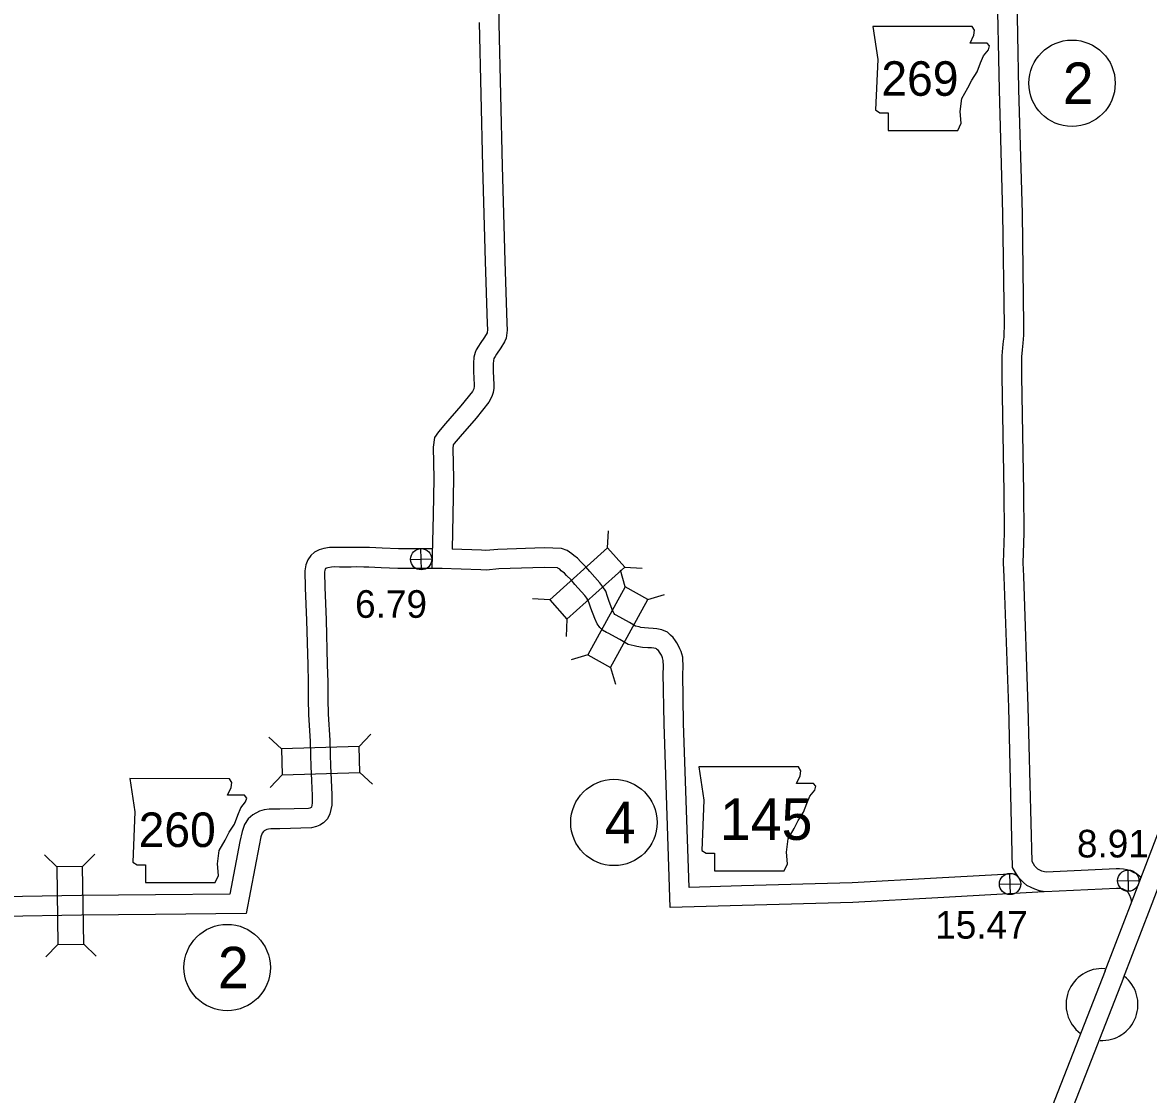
# Model space of a CAD drawing. Extents: x -939622 to -934222, y 1383701 to 1385301.
# Drawn here: x -935978.1 to -935926.5, y 1384367.4 to 1384416.6 of the extents above; entities that cross this region are included whole.
import ezdxf

# ---------------------------------------------------------------- set-up
doc = ezdxf.new("R2010")
doc.units = 0
for name, color, linetype in [('Level 10', 7, 'Continuous'), ('Level 15', 7, 'Continuous'), ('Level 20', 7, 'Continuous'), ('Level 21', 7, 'Continuous'), ('Level 24', 7, 'Continuous'), ('Level 25', 7, 'Continuous'), ('Level 26', 7, 'Continuous'), ('Level 27', 7, 'Continuous')]:
    doc.layers.add(name, color=color, linetype=linetype)

msp = doc.modelspace()

# ---------------------------------------------------------------- linework, layer by layer
at = {"layer": 'Level 10'}
for points in [[(-935956.641, 1384425.851), (-935956.567, 1384425.677), (-935956.505, 1384425.456), (-935956.483, 1384425.252), (-935956.399, 1384420.772), (-935956.286, 1384417.479), (-935956.267, 1384416.579)], [(-935927.269, 1384376.297), (-935927.27, 1384376.35), (-935927.294, 1384376.453), (-935927.349, 1384376.567), (-935927.407, 1384376.672), (-935927.425, 1384376.706), (-935927.469, 1384376.754), (-935927.525, 1384376.8), (-935927.589, 1384376.831), (-935927.647, 1384376.857), (-935927.687, 1384376.87), (-935927.772, 1384376.886), (-935927.865, 1384376.896), (-935927.961, 1384376.897), (-935931.236, 1384376.739), (-935931.481, 1384376.783), (-935931.707, 1384376.855), (-935931.875, 1384376.934), (-935932.063, 1384377.033), (-935932.22, 1384377.163), (-935932.42, 1384377.365), (-935932.537, 1384377.557), (-935932.724, 1384377.863), (-935932.898, 1384385.197), (-935933.103, 1384391.183), (-935933.139, 1384391.829), (-935933.089, 1384393.208), (-935933.106, 1384395.076), (-935933.199, 1384400.382), (-935933.199, 1384401.325), (-935933.165, 1384401.689), (-935933.133, 1384402.002), (-935933.113, 1384402.177), (-935933.1, 1384402.322), (-935933.098, 1384402.718), (-935933.161, 1384407.85), (-935933.327, 1384413.52), (-935933.432, 1384418.562)], [(-935926.838, 1384377.398), (-935926.847, 1384377.408), (-935927.039, 1384377.564), (-935927.207, 1384377.645), (-935927.32, 1384377.697), (-935927.462, 1384377.743), (-935927.643, 1384377.778), (-935927.815, 1384377.795), (-935927.978, 1384377.797), (-935931.176, 1384377.643), (-935931.264, 1384377.658), (-935931.378, 1384377.695), (-935931.473, 1384377.739), (-935931.561, 1384377.786), (-935931.613, 1384377.829), (-935931.706, 1384377.923), (-935931.768, 1384378.026), (-935931.83, 1384378.126), (-935931.999, 1384385.223), (-935932.204, 1384391.223), (-935932.238, 1384391.838), (-935932.189, 1384393.195), (-935932.206, 1384395.088), (-935932.299, 1384400.39), (-935932.299, 1384401.283), (-935932.269, 1384401.601), (-935932.239, 1384401.905), (-935932.218, 1384402.086), (-935932.201, 1384402.279), (-935932.198, 1384402.72), (-935932.261, 1384407.869), (-935932.427, 1384413.543), (-935932.532, 1384418.58)], [(-935957.168, 1384416.615), (-935957.026, 1384410.008), (-935956.899, 1384405.647), (-935956.808, 1384402.795), (-935956.797, 1384402.529), (-935956.812, 1384402.381), (-935956.937, 1384402.189), (-935957.131, 1384401.888), (-935957.204, 1384401.773), (-935957.312, 1384401.601), (-935957.36, 1384401.472), (-935957.414, 1384401.271), (-935957.436, 1384400.986), (-935957.431, 1384400.603), (-935957.403, 1384399.989), (-935957.405, 1384399.911), (-935957.414, 1384399.845), (-935957.425, 1384399.808), (-935957.486, 1384399.692), (-935958.008, 1384399.036), (-935958.723, 1384398.215), (-935959.036, 1384397.842), (-935959.217, 1384397.573), (-935959.286, 1384397.131), (-935959.245, 1384395.693), (-935959.278, 1384394.035), (-935959.339, 1384391.576)], [(-935956.267, 1384416.566), (-935956.127, 1384410.03), (-935955.999, 1384405.674), (-935955.909, 1384402.827), (-935955.896, 1384402.504), (-935955.931, 1384402.142), (-935956.008, 1384401.965), (-935956.182, 1384401.699), (-935956.372, 1384401.405), (-935956.442, 1384401.293), (-935956.501, 1384401.201), (-935956.502, 1384401.197), (-935956.523, 1384401.118), (-935956.536, 1384400.957), (-935956.531, 1384400.63), (-935956.503, 1384400), (-935956.506, 1384399.843), (-935956.531, 1384399.649), (-935956.591, 1384399.461), (-935956.728, 1384399.199), (-935957.316, 1384398.46), (-935958.038, 1384397.63), (-935958.316, 1384397.299), (-935958.359, 1384397.236), (-935958.384, 1384397.073), (-935958.345, 1384395.698), (-935958.378, 1384394.015), (-935958.417, 1384392.46)], [(-935959.323, 1384392.474), (-935960.877, 1384392.471), (-935961.621, 1384392.507), (-935961.914, 1384392.519), (-935962.199, 1384392.535), (-935962.456, 1384392.539), (-935962.797, 1384392.541), (-935963.058, 1384392.533), (-935963.309, 1384392.534), (-935963.568, 1384392.535), (-935963.795, 1384392.541), (-935964.041, 1384392.53), (-935964.296, 1384392.488), (-935964.504, 1384392.432), (-935964.728, 1384392.313), (-935964.896, 1384392.164), (-935965.033, 1384391.961), (-935965.124, 1384391.746), (-935965.169, 1384391.46), (-935965.152, 1384390.679), (-935965.091, 1384389.179), (-935965.034, 1384387.147), (-935965.016, 1384386.35), (-935965.013, 1384385.572), (-935965, 1384384.851), (-935964.918, 1384383.651), (-935964.901, 1384383.007), (-935964.885, 1384382.494), (-935964.862, 1384381.841), (-935964.845, 1384381.478), (-935964.83, 1384381.171), (-935964.828, 1384380.937), (-935964.831, 1384380.809), (-935964.868, 1384380.624), (-935964.878, 1384380.615), (-935964.909, 1384380.594), (-935964.937, 1384380.582), (-935964.996, 1384380.565), (-935966.31, 1384380.531), (-935966.501, 1384380.536), (-935966.798, 1384380.534), (-935967.027, 1384380.502), (-935967.249, 1384380.433), (-935967.556, 1384380.278), (-935967.759, 1384380.089), (-935967.927, 1384379.833), (-935968.044, 1384379.507), (-935968.14, 1384379.043), (-935968.607, 1384376.637), (-935972.015, 1384376.6), (-935975.408, 1384376.567), (-935979.007, 1384376.514)], [(-935945.152, 1384377.014), (-935947.553, 1384376.942), (-935947.801, 1384384.472), (-935947.835, 1384386.752), (-935947.819, 1384387.028), (-935947.827, 1384387.201), (-935947.835, 1384387.337), (-935947.844, 1384387.506), (-935947.886, 1384387.652), (-935947.914, 1384387.761), (-935947.97, 1384387.889), (-935948.02, 1384387.997), (-935948.109, 1384388.158), (-935948.177, 1384388.255), (-935948.281, 1384388.402), (-935948.41, 1384388.52), (-935948.547, 1384388.649), (-935948.798, 1384388.76), (-935949.026, 1384388.803), (-935949.19, 1384388.824), (-935949.404, 1384388.837), (-935949.6, 1384388.845), (-935949.757, 1384388.869), (-935949.843, 1384388.894), (-935950, 1384388.931), (-935950.28, 1384389.099), (-935950.889, 1384389.434), (-935950.95, 1384389.456), (-935950.985, 1384389.502), (-935951.039, 1384389.621), (-935951.209, 1384390.063), (-935951.288, 1384390.281), (-935951.373, 1384390.528), (-935951.501, 1384390.735), (-935951.644, 1384390.915), (-935952.108, 1384391.432), (-935952.291, 1384391.653), (-935952.517, 1384391.884), (-935952.666, 1384392.039), (-935952.831, 1384392.161), (-935952.923, 1384392.247), (-935953.146, 1384392.389), (-935953.394, 1384392.491), (-935954.193, 1384392.518), (-935956.32, 1384392.449), (-935956.87, 1384392.403), (-935957.068, 1384392.407), (-935958.409, 1384392.458)], [(-935958.877, 1384391.575), (-935960.898, 1384391.571), (-935961.662, 1384391.608), (-935961.958, 1384391.62), (-935962.232, 1384391.635), (-935962.467, 1384391.639), (-935962.786, 1384391.641), (-935963.046, 1384391.633), (-935963.312, 1384391.634), (-935963.581, 1384391.635), (-935963.786, 1384391.64), (-935963.948, 1384391.633), (-935964.105, 1384391.607), (-935964.171, 1384391.589), (-935964.212, 1384391.567), (-935964.213, 1384391.567), (-935964.238, 1384391.53), (-935964.252, 1384391.495), (-935964.268, 1384391.4), (-935964.252, 1384390.708), (-935964.191, 1384389.209), (-935964.135, 1384387.17), (-935964.116, 1384386.362), (-935964.113, 1384385.582), (-935964.1, 1384384.89), (-935964.019, 1384383.694), (-935964.002, 1384383.033), (-935963.986, 1384382.524), (-935963.963, 1384381.878), (-935963.946, 1384381.521), (-935963.93, 1384381.197), (-935963.928, 1384380.931), (-935963.933, 1384380.71), (-935964.013, 1384380.312), (-935964.13, 1384380.087), (-935964.311, 1384379.911), (-935964.481, 1384379.798), (-935964.636, 1384379.733), (-935964.857, 1384379.669), (-935966.312, 1384379.63), (-935966.512, 1384379.636), (-935966.731, 1384379.635), (-935966.83, 1384379.621), (-935966.911, 1384379.596), (-935967.036, 1384379.533), (-935967.066, 1384379.505), (-935967.116, 1384379.429), (-935967.176, 1384379.262), (-935967.257, 1384378.866), (-935967.863, 1384375.745), (-935972.006, 1384375.7), (-935975.397, 1384375.667), (-935978.995, 1384375.614)], [(-935945.124, 1384376.115), (-935948.423, 1384376.015), (-935948.7, 1384384.451), (-935948.735, 1384386.772), (-935948.72, 1384387.032), (-935948.726, 1384387.154), (-935948.733, 1384387.288), (-935948.737, 1384387.354), (-935948.755, 1384387.416), (-935948.768, 1384387.469), (-935948.79, 1384387.518), (-935948.823, 1384387.589), (-935948.874, 1384387.682), (-935948.913, 1384387.738), (-935948.959, 1384387.803), (-935949.022, 1384387.86), (-935949.052, 1384387.888), (-935949.068, 1384387.895), (-935949.166, 1384387.914), (-935949.273, 1384387.927), (-935949.449, 1384387.938), (-935949.686, 1384387.947), (-935949.952, 1384387.988), (-935950.072, 1384388.023), (-935950.343, 1384388.087), (-935950.729, 1384388.319), (-935951.262, 1384388.612), (-935951.341, 1384388.641), (-935951.523, 1384388.744), (-935951.635, 1384388.87), (-935951.667, 1384388.912), (-935951.762, 1384389.036), (-935951.87, 1384389.274), (-935952.052, 1384389.748), (-935952.137, 1384389.982), (-935952.191, 1384390.139), (-935952.238, 1384390.216), (-935952.333, 1384390.335), (-935952.789, 1384390.844), (-935952.961, 1384391.05), (-935953.163, 1384391.257), (-935953.261, 1384391.36), (-935953.409, 1384391.469), (-935953.478, 1384391.534), (-935953.561, 1384391.587), (-935953.586, 1384391.597), (-935954.193, 1384391.617), (-935956.268, 1384391.55), (-935956.842, 1384391.502), (-935957.095, 1384391.508), (-935958.895, 1384391.576)], [(-935932.567, 1384377.57), (-935936.205, 1384377.364), (-935940.082, 1384377.155), (-935945.15, 1384377.014)], [(-935931.289, 1384376.74), (-935936.155, 1384376.466), (-935940.045, 1384376.256), (-935945.125, 1384376.115)]]:
    msp.add_lwpolyline(points, dxfattribs=at)
at = {"layer": 'Level 15'}
for points in [[(-935928.476, 1384373.121), (-935927.236, 1384376.328), (-935925.119, 1384381.881), (-935921.565, 1384391.01), (-935919.403, 1384396.656), (-935916.899, 1384403.024), (-935913.945, 1384410.647), (-935912.019, 1384415.583), (-935909.423, 1384422.217), (-935909.341, 1384422.429)], [(-935927.637, 1384372.796), (-935926.396, 1384376.005), (-935924.279, 1384381.558), (-935920.725, 1384390.686), (-935918.564, 1384396.33), (-935916.06, 1384402.697), (-935913.106, 1384410.321), (-935911.181, 1384415.255), (-935909.263, 1384420.154)], [(-935928.476, 1384373.122), (-935930.78, 1384367.214), (-935932.746, 1384362.163), (-935935.152, 1384355.898), (-935937.617, 1384349.641), (-935940.306, 1384342.835), (-935942.54, 1384337.046), (-935943.897, 1384333.834)], [(-935927.637, 1384372.795), (-935929.942, 1384366.888), (-935931.906, 1384361.839), (-935934.313, 1384355.572), (-935936.78, 1384349.311), (-935939.467, 1384342.507), (-935941.706, 1384336.709), (-935943.068, 1384333.484)]]:
    msp.add_lwpolyline(points, dxfattribs=at)
at = {"layer": 'Level 20'}
for p, q in [((-935951.288, 1384392.513), (-935951.246, 1384393.304)), ((-935950.479, 1384390.728), (-935950.7, 1384391.488)), ((-935950.495, 1384391.629), (-935949.704, 1384391.586)), ((-935953.941, 1384390.133), (-935954.732, 1384390.176)), ((-935949.437, 1384390.156), (-935948.677, 1384390.377)), ((-935953.148, 1384389.249), (-935953.191, 1384388.458)), ((-935952.194, 1384387.604), (-935952.954, 1384387.383)), ((-935951.153, 1384387.032), (-935950.931, 1384386.272)), ((-935966.243, 1384383.292), (-935966.819, 1384383.834)), ((-935962.68, 1384383.401), (-935962.138, 1384383.978)), ((-935962.644, 1384382.213), (-935962.067, 1384381.671)), ((-935966.206, 1384382.104), (-935966.749, 1384381.527)), ((-935976.539, 1384377.883), (-935977.108, 1384378.434)), ((-935975.351, 1384377.9), (-935974.8, 1384378.469)), ((-935976.486, 1384374.319), (-935977.037, 1384373.751)), ((-935975.298, 1384374.337), (-935974.73, 1384373.785))]:
    msp.add_line(p, q, dxfattribs=at)
for points in [[(-935953.148, 1384389.249), (-935950.495, 1384391.629), (-935951.288, 1384392.513), (-935953.941, 1384390.133)], [(-935951.153, 1384387.032), (-935949.437, 1384390.156), (-935950.479, 1384390.728), (-935952.194, 1384387.604)], [(-935966.206, 1384382.104), (-935962.644, 1384382.213), (-935962.68, 1384383.401), (-935966.243, 1384383.292)], [(-935975.298, 1384374.337), (-935975.351, 1384377.9), (-935976.539, 1384377.883), (-935976.486, 1384374.319)]]:
    msp.add_lwpolyline(points, close=True, dxfattribs=at)
at = {"layer": 'Level 21'}
for points in [[(-935939.134, 1384416.434), (-935938.905, 1384414.912), (-935939.007, 1384412.603), (-935938.804, 1384412.476), (-935938.423, 1384412.476), (-935938.423, 1384411.664), (-935935.226, 1384411.664), (-935935.073, 1384411.994), (-935935.124, 1384412.526), (-935935.048, 1384413.135), (-935934.769, 1384413.618), (-935934.591, 1384413.973), (-935934.337, 1384414.354), (-935934.185, 1384414.76), (-935934.058, 1384415.089), (-935933.83, 1384415.369), (-935933.779, 1384415.546), (-935933.881, 1384415.673), (-935934.667, 1384415.673), (-935934.49, 1384416.028), (-935934.464, 1384416.257), (-935934.57, 1384416.432)], [(-935947.097, 1384382.468), (-935946.869, 1384380.945), (-935946.97, 1384378.636), (-935946.767, 1384378.509), (-935946.387, 1384378.509), (-935946.387, 1384377.697), (-935943.189, 1384377.697), (-935943.037, 1384378.027), (-935943.088, 1384378.56), (-935943.011, 1384379.169), (-935942.732, 1384379.651), (-935942.555, 1384380.006), (-935942.301, 1384380.387), (-935942.149, 1384380.793), (-935942.022, 1384381.123), (-935941.793, 1384381.402), (-935941.743, 1384381.58), (-935941.844, 1384381.707), (-935942.631, 1384381.707), (-935942.453, 1384382.062), (-935942.428, 1384382.29), (-935942.533, 1384382.466)], [(-935973.183, 1384381.932), (-935972.954, 1384380.409), (-935973.056, 1384378.1), (-935972.853, 1384377.973), (-935972.472, 1384377.973), (-935972.472, 1384377.161), (-935969.275, 1384377.161), (-935969.122, 1384377.491), (-935969.173, 1384378.024), (-935969.097, 1384378.633), (-935968.818, 1384379.115), (-935968.64, 1384379.47), (-935968.386, 1384379.851), (-935968.234, 1384380.257), (-935968.107, 1384380.587), (-935967.879, 1384380.866), (-935967.828, 1384381.043), (-935967.93, 1384381.17), (-935968.716, 1384381.17), (-935968.539, 1384381.526), (-935968.513, 1384381.754), (-935968.618, 1384381.929)]]:
    msp.add_lwpolyline(points, close=True, dxfattribs=at)
at = {"layer": 'Level 24'}
for start, end in [(85.3646, 233.1301), (266.9471, 52.0579)]:
    msp.add_arc((-935928.623, 1384371.569), 1.65, start, end, dxfattribs=at)
at = {"layer": 'Level 26'}
for p, q in [((-935960.321, 1384391.986), (-935959.345, 1384392.008)), ((-935959.822, 1384391.509), (-935959.844, 1384392.485)), ((-935932.824, 1384376.61), (-935932.846, 1384377.587)), ((-935927.406, 1384376.765), (-935927.429, 1384377.741)), ((-935933.323, 1384377.087), (-935932.347, 1384377.11)), ((-935927.906, 1384377.242), (-935926.929, 1384377.264))]:
    msp.add_line(p, q, dxfattribs=at)
for centre in [(-935959.833, 1384391.997), (-935932.835, 1384377.099), (-935927.417, 1384377.253)]:
    msp.add_circle(centre, 0.488, dxfattribs=at)
at = {"layer": 'Level 27'}
for centre in [(-935929.996, 1384413.83), (-935950.995, 1384379.92), (-935968.726, 1384373.267)]:
    msp.add_circle(centre, 1.98, dxfattribs=at)

# ---------------------------------------------------------------- texts
at = {"layer": 'Level 21'}
for s, height, p in [('269', 1.584, (-935938.735, 1384413.253)), ('145', 1.9008, (-935946.14, 1384379.121)), ('260', 1.584, (-935972.784, 1384378.796))]:
    msp.add_text(s, height=height, dxfattribs=at).set_placement(p)
at = {"layer": 'Level 25'}
for s, p in [('6.79', (-935962.863, 1384389.309)), ('8.91', (-935929.772, 1384378.316)), ('15.47', (-935936.268, 1384374.592))]:
    msp.add_text(s, height=1.2672, dxfattribs=at).set_placement(p)
at = {"layer": 'Level 27'}
for s, p in [('2', (-935930.421, 1384412.88)), ('4', (-935951.42, 1384378.969)), ('2', (-935969.151, 1384372.317))]:
    msp.add_text(s, height=1.901, dxfattribs=at).set_placement(p)

doc.saveas('drawing.dxf')
